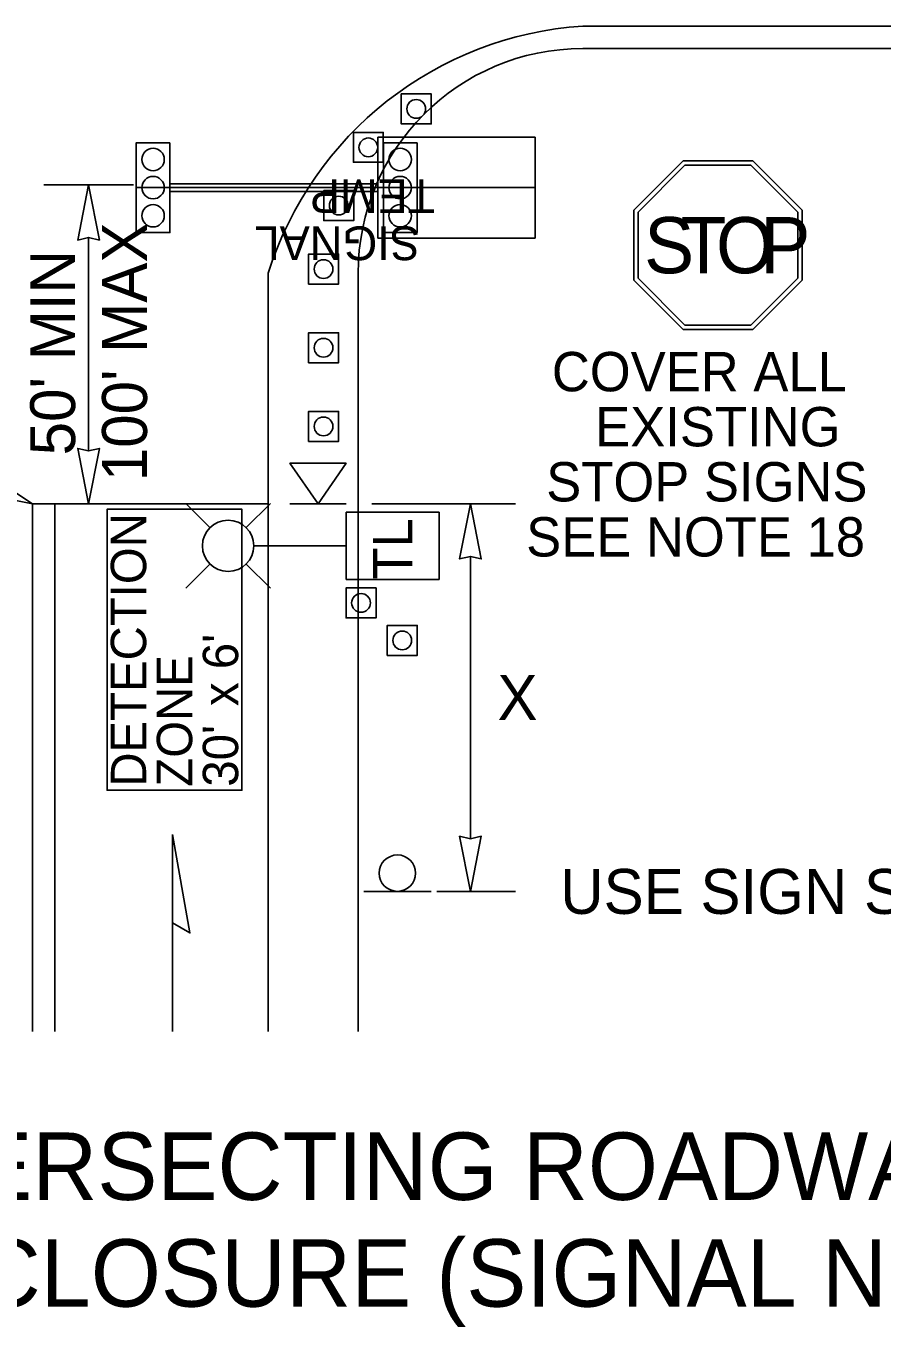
# Model space of a CAD drawing. Extents: x 99977 to 100176, y 99905 to 100011.
# Drawn here: x 100042.094 to 100043.618, y 100001.75 to 100004.065 of the extents above; entities that cross this region are included whole.
import ezdxf

# ---------------------------------------------------------------- set-up
doc = ezdxf.new("R2010")
doc.units = 0
for name, color, linetype in [('RD_ED_ShoulderPavedEdge', 7, 'Continuous'), ('RD_MK_LineDblYellowCenter', 7, 'Continuous'), ('RD_MK_LineEdgeWhite', 7, 'Continuous'), ('RD_MK_LineStop', 7, 'Continuous'), ('SH_DE_DetailHeading2Text', 7, 'Continuous'), ('TR_SN_ConstructionSigns', 7, 'Continuous'), ('TR_WZ_PortableLightStandard', 7, 'Continuous'), ('TR_WZ_PortableSignMountBlk-Wht', 7, 'Continuous'), ('TR_WZ_Sign', 7, 'Continuous'), ('TR_WZ_TempSignal', 7, 'Continuous'), ('TR_WZ_TrafficCone', 7, 'Continuous'), ('TR_WZ_WorkZoneDetails', 7, 'Continuous'), ('TR_WZ_WorkZoneTextCurrent', 7, 'Continuous')]:
    doc.layers.add(name, color=color, linetype=linetype)

msp = doc.modelspace()

# ---------------------------------------------------------------- linework, layer by layer
at = {"layer": 'RD_ED_ShoulderPavedEdge'}
msp.add_line((100043.085, 100004.0249), (100045.025, 100004.0249), dxfattribs=at)
msp.add_lwpolyline([(100042.685, 100002.2759), (100042.685, 100003.6249)], dxfattribs=at)
msp.add_arc((100043.085, 100003.6249), 0.4, 90, 180, dxfattribs=at)
at = {"layer": 'RD_MK_LineDblYellowCenter'}
for p, q in [((100042.105, 100002.2759), (100042.105, 100003.2149)), ((100042.145, 100002.2759), (100042.145, 100003.2149))]:
    msp.add_line(p, q, dxfattribs=at)
at = {"layer": 'RD_MK_LineEdgeWhite'}
for p, q in [((100045.025, 100004.0649), (100043.085, 100004.0649)), ((100042.525, 100003.6249), (100042.525, 100002.2759))]:
    msp.add_line(p, q, dxfattribs=at)
msp.add_arc((100043.1265, 100003.4357), 0.6306, 93.7766, 162.5378, dxfattribs=at)
at = {"layer": 'RD_MK_LineStop'}
msp.add_line((100042.525, 100003.2149), (100042.105, 100003.2149), dxfattribs=at)
at = {"layer": 'TR_SN_ConstructionSigns'}
for p, q in [((100043.2637, 100003.8249), (100043.1758, 100003.7371)), ((100043.2637, 100003.8249), (100043.1758, 100003.7371)), ((100043.1836, 100003.7338), (100043.2669, 100003.8171)), ((100043.3879, 100003.8249), (100043.2637, 100003.8249)), ((100043.3879, 100003.8249), (100043.2637, 100003.8249)), ((100043.2669, 100003.8171), (100043.3847, 100003.8171)), ((100043.3847, 100003.8171), (100043.468, 100003.7338)), ((100043.4758, 100003.7371), (100043.3879, 100003.8249)), ((100043.4758, 100003.7371), (100043.3879, 100003.8249)), ((100043.1758, 100003.7371), (100043.1758, 100003.6128)), ((100043.1758, 100003.7371), (100043.1758, 100003.6128)), ((100043.1836, 100003.616), (100043.1836, 100003.7338)), ((100043.468, 100003.7338), (100043.468, 100003.616)), ((100043.4758, 100003.6128), (100043.4758, 100003.7371)), ((100043.4758, 100003.6128), (100043.4758, 100003.7371)), ((100043.1758, 100003.6128), (100043.2637, 100003.5249)), ((100043.1758, 100003.6128), (100043.2637, 100003.5249)), ((100043.2669, 100003.5327), (100043.1836, 100003.616)), ((100043.468, 100003.616), (100043.3847, 100003.5327)), ((100043.3879, 100003.5249), (100043.4758, 100003.6128)), ((100043.3879, 100003.5249), (100043.4758, 100003.6128)), ((100043.3847, 100003.5327), (100043.2669, 100003.5327)), ((100043.2637, 100003.5249), (100043.3879, 100003.5249)), ((100043.2637, 100003.5249), (100043.3879, 100003.5249))]:
    msp.add_line(p, q, dxfattribs=at)
msp.add_lwpolyline([(100043.2637, 100003.8249), (100043.3879, 100003.8249), (100043.4758, 100003.7371), (100043.4758, 100003.6128), (100043.3879, 100003.5249), (100043.2637, 100003.5249), (100043.1758, 100003.6128), (100043.1758, 100003.7371), (100043.2637, 100003.8249)], dxfattribs=at)
at = {"layer": 'TR_WZ_PortableLightStandard'}
for p, q in [((100042.4211, 100003.1723), (100042.378, 100003.2153)), ((100042.4857, 100003.1723), (100042.5288, 100003.2153)), ((100042.8295, 100003.1999), (100042.6636, 100003.1999)), ((100042.6636, 100003.1999), (100042.6636, 100003.0799)), ((100042.8295, 100003.1999), (100042.6636, 100003.1999)), ((100042.8295, 100003.1999), (100042.8295, 100003.0799)), ((100042.6636, 100003.1399), (100042.4992, 100003.1399)), ((100042.4211, 100003.1075), (100042.378, 100003.0645)), ((100042.4857, 100003.1075), (100042.5288, 100003.0645)), ((100042.8295, 100003.0799), (100042.6636, 100003.0799)), ((100042.6636, 100003.0799), (100042.8295, 100003.0799))]:
    msp.add_line(p, q, dxfattribs=at)
for points in [[(100042.6636, 100003.1999), (100042.6636, 100003.1399), (100042.6636, 100003.0799)], [(100042.8295, 100003.0799), (100042.8295, 100003.1399), (100042.8295, 100003.1999)]]:
    msp.add_lwpolyline(points, dxfattribs=at)
msp.add_circle((100042.4534, 100003.1399), 0.0457, dxfattribs=at)
msp.add_circle((100042.4534, 100003.1399), 0.0457, dxfattribs=at)
at = {"layer": 'TR_WZ_PortableSignMountBlk-Wht'}
msp.add_line((100042.6636, 100003.2149), (100042.5636, 100003.2149), dxfattribs=at)
msp.add_lwpolyline([(100042.6137, 100003.2149), (100042.5636, 100003.2868), (100042.6636, 100003.2868)], close=True, dxfattribs=at)
at = {"layer": 'TR_WZ_Sign'}
msp.add_line((100042.815, 100002.5249), (100042.695, 100002.5249), dxfattribs=at)
msp.add_circle((100042.755, 100002.5574), 0.0324, dxfattribs=at)
msp.add_circle((100042.755, 100002.5574), 0.0324, dxfattribs=at)
at = {"layer": 'TR_WZ_TempSignal'}
for p, q in [((100042.3497, 100003.8573), (100042.2898, 100003.8573)), ((100042.2898, 100003.8573), (100042.2898, 100003.6974)), ((100042.3497, 100003.6974), (100042.3497, 100003.8573)), ((100042.72, 100003.8674), (100043.0002, 100003.8674)), ((100042.72, 100003.6873), (100042.72, 100003.8674)), ((100043.0002, 100003.8674), (100042.72, 100003.8674)), ((100042.72, 100003.8674), (100042.72, 100003.784)), ((100042.7899, 100003.8573), (100042.73, 100003.8573)), ((100042.73, 100003.8573), (100042.73, 100003.6974)), ((100042.7899, 100003.6974), (100042.7899, 100003.8573)), ((100043.0002, 100003.8674), (100043.0002, 100003.6873)), ((100043.0002, 100003.6873), (100043.0002, 100003.8674)), ((100042.72, 100003.784), (100042.3497, 100003.784)), ((100042.3497, 100003.784), (100042.3497, 100003.7707)), ((100042.72, 100003.7707), (100042.72, 100003.784)), ((100042.72, 100003.784), (100042.72, 100003.7707)), ((100043.0002, 100003.7773), (100042.2898, 100003.7773)), ((100042.3497, 100003.7707), (100042.72, 100003.7707)), ((100042.72, 100003.7707), (100042.72, 100003.6873)), ((100042.2898, 100003.6974), (100042.3497, 100003.6974)), ((100043.0002, 100003.6873), (100042.72, 100003.6873)), ((100042.72, 100003.6873), (100043.0002, 100003.6873)), ((100042.73, 100003.6974), (100042.7899, 100003.6974))]:
    msp.add_line(p, q, dxfattribs=at)
for points in [[(100042.3497, 100003.8573), (100042.2898, 100003.8573), (100042.2898, 100003.6974), (100042.3497, 100003.6974), (100042.3497, 100003.8573)], [(100042.7899, 100003.8573), (100042.73, 100003.8573), (100042.73, 100003.6974), (100042.7899, 100003.6974), (100042.7899, 100003.8573)]]:
    msp.add_lwpolyline(points, dxfattribs=at)
for centre in [(100042.3198, 100003.8273), (100042.3198, 100003.8273), (100042.76, 100003.8273), (100042.76, 100003.8273), (100042.3198, 100003.7773), (100042.3198, 100003.7773), (100042.76, 100003.7773), (100042.76, 100003.7773), (100042.3198, 100003.7274), (100042.3198, 100003.7274), (100042.76, 100003.7274), (100042.76, 100003.7274)]:
    msp.add_circle(centre, 0.02, dxfattribs=at)
at = {"layer": 'TR_WZ_TrafficCone'}
for points in [[(100042.7618, 100003.8907), (100042.7618, 100003.944), (100042.8152, 100003.944), (100042.8152, 100003.8907), (100042.7618, 100003.8907)], [(100042.8152, 100003.8907), (100042.8152, 100003.944), (100042.7618, 100003.944), (100042.7618, 100003.8907), (100042.8152, 100003.8907)], [(100042.6765, 100003.8224), (100042.6765, 100003.8757), (100042.7299, 100003.8757), (100042.7299, 100003.8224), (100042.6765, 100003.8224)], [(100042.7299, 100003.8224), (100042.7299, 100003.8757), (100042.6765, 100003.8757), (100042.6765, 100003.8224), (100042.7299, 100003.8224)], [(100042.6238, 100003.7187), (100042.6238, 100003.7721), (100042.6771, 100003.7721), (100042.6771, 100003.7187), (100042.6238, 100003.7187)], [(100042.6771, 100003.7187), (100042.6771, 100003.7721), (100042.6238, 100003.7721), (100042.6238, 100003.7187), (100042.6771, 100003.7187)], [(100042.5968, 100003.6057), (100042.5968, 100003.659), (100042.6501, 100003.659), (100042.6501, 100003.6057), (100042.5968, 100003.6057)], [(100042.6501, 100003.6057), (100042.6501, 100003.659), (100042.5968, 100003.659), (100042.5968, 100003.6057), (100042.6501, 100003.6057)], [(100042.5968, 100003.4657), (100042.5968, 100003.519), (100042.6501, 100003.519), (100042.6501, 100003.4657), (100042.5968, 100003.4657)], [(100042.6501, 100003.4657), (100042.6501, 100003.519), (100042.5968, 100003.519), (100042.5968, 100003.4657), (100042.6501, 100003.4657)], [(100042.5968, 100003.3257), (100042.5968, 100003.379), (100042.6501, 100003.379), (100042.6501, 100003.3257), (100042.5968, 100003.3257)], [(100042.6501, 100003.3257), (100042.6501, 100003.379), (100042.5968, 100003.379), (100042.5968, 100003.3257), (100042.6501, 100003.3257)], [(100042.6636, 100003.0116), (100042.6636, 100003.0649), (100042.7169, 100003.0649), (100042.7169, 100003.0116), (100042.6636, 100003.0116)], [(100042.7169, 100003.0116), (100042.7169, 100003.0649), (100042.6636, 100003.0649), (100042.6636, 100003.0116), (100042.7169, 100003.0116)], [(100042.7369, 100002.9449), (100042.7369, 100002.9983), (100042.7902, 100002.9983), (100042.7902, 100002.9449), (100042.7369, 100002.9449)], [(100042.7902, 100002.9449), (100042.7902, 100002.9983), (100042.7369, 100002.9983), (100042.7369, 100002.9449), (100042.7902, 100002.9449)]]:
    msp.add_lwpolyline(points, dxfattribs=at)
for centre in [(100042.7885, 100003.9174), (100042.7032, 100003.849), (100042.6505, 100003.7454), (100042.6234, 100003.6324), (100042.6234, 100003.4924), (100042.6234, 100003.3524), (100042.6902, 100003.0383), (100042.7636, 100002.9716)]:
    msp.add_circle(centre, 0.0167, dxfattribs=at)
at = {"layer": 'TR_WZ_WorkZoneDetails'}
for p, q in [((100043.1758, 100003.7371), (100043.2637, 100003.8249)), ((100043.2637, 100003.8249), (100043.1758, 100003.7371)), ((100043.2637, 100003.8249), (100043.2637, 100003.8249)), ((100043.2637, 100003.8249), (100043.3879, 100003.8249)), ((100043.3879, 100003.8249), (100043.2637, 100003.8249)), ((100043.3879, 100003.8249), (100043.4758, 100003.7371)), ((100043.4758, 100003.7371), (100043.3879, 100003.8249)), ((100042.125, 100003.7824), (100042.285, 100003.7824)), ((100043.1758, 100003.7371), (100043.1758, 100003.7371)), ((100043.1758, 100003.6128), (100043.1758, 100003.7371)), ((100043.1758, 100003.7371), (100043.1758, 100003.6128)), ((100043.4758, 100003.7371), (100043.4758, 100003.7371)), ((100043.4758, 100003.7371), (100043.4758, 100003.6128)), ((100043.4758, 100003.6128), (100043.4758, 100003.7371)), ((100042.205, 100003.6887), (100042.205, 100003.3087)), ((100043.1758, 100003.6128), (100043.1758, 100003.6128)), ((100043.2637, 100003.5249), (100043.1758, 100003.6128)), ((100043.1758, 100003.6128), (100043.2637, 100003.5249)), ((100043.4758, 100003.6128), (100043.3879, 100003.5249)), ((100043.3879, 100003.5249), (100043.4758, 100003.6128)), ((100043.4758, 100003.6128), (100043.4758, 100003.6128)), ((100043.2637, 100003.5249), (100043.2637, 100003.5249)), ((100043.3879, 100003.5249), (100043.2637, 100003.5249)), ((100043.2637, 100003.5249), (100043.3879, 100003.5249)), ((100043.3879, 100003.5249), (100043.3879, 100003.5249)), ((100042.7095, 100003.2149), (100042.965, 100003.2149)), ((100042.885, 100003.1212), (100042.885, 100002.6187)), ((100042.825, 100002.5249), (100042.965, 100002.5249)), ((100042.3545, 100002.4688), (100042.3545, 100002.2759))]:
    msp.add_line(p, q, dxfattribs=at)
for points in [[(100042.205, 100003.7824), (100042.1858, 100003.6841), (100042.205, 100003.6887), (100042.2243, 100003.6841)], [(100042.205, 100003.2149), (100042.1858, 100003.3132), (100042.205, 100003.3087), (100042.2243, 100003.3132)], [(100042.105, 100003.2149), (100042.0068, 100003.2344), (100042.0183, 100003.2505), (100042.0214, 100003.27)], [(100042.885, 100003.2149), (100042.8657, 100003.1166), (100042.885, 100003.1212), (100042.9043, 100003.1166)], [(100042.3545, 100002.626), (100042.3854, 100002.451), (100042.3545, 100002.4688)], [(100042.885, 100002.5249), (100042.8657, 100002.6232), (100042.885, 100002.6187), (100042.9043, 100002.6232)]]:
    msp.add_lwpolyline(points, close=True, dxfattribs=at)
for points in [[(100042.478, 100002.7049), (100042.478, 100003.2049), (100042.238, 100003.2049), (100042.238, 100002.7049), (100042.478, 100002.7049)], [(100042.238, 100002.7049), (100042.238, 100003.2049), (100042.478, 100003.2049), (100042.478, 100002.7049), (100042.238, 100002.7049)]]:
    msp.add_lwpolyline(points, dxfattribs=at)

# ---------------------------------------------------------------- texts
at = {"layer": 'SH_DE_DetailHeading2Text'}
for s, p in [('UNSIGNALIZED INTERSECTING ROADWAY DETAIL', (100040.5086, 100001.9759)), ('OPPOSITE OF LANE CLOSURE (SIGNAL NEAR-SIDE)', (100040.4077, 100001.7859))]:
    msp.add_text(s, height=0.12, rotation=360, dxfattribs=at).set_placement(p)
at = {"layer": 'TR_SN_ConstructionSigns'}
for s, p in [('COVER ALL', (100043.03, 100003.4149)), ('EXISTING', (100043.1072, 100003.3169)), ('STOP SIGNS', (100043.02, 100003.2189)), ('SEE NOTE 18', (100042.9843, 100003.1209))]:
    msp.add_text(s, height=0.07, dxfattribs=at).set_placement(p)
at = {"layer": 'TR_WZ_PortableLightStandard'}
msp.add_text('TL', height=0.07, rotation=90, dxfattribs=at).set_placement((100042.7816, 100003.0798))
at = {"layer": 'TR_WZ_TempSignal'}
for s, p in [('TEMP', (100042.8222, 100003.7923)), ('SIGNAL', (100042.795, 100003.7083))]:
    msp.add_text(s, height=0.06, rotation=180, dxfattribs=at).set_placement(p)
at = {"layer": 'TR_WZ_WorkZoneDetails'}
for s, p in [('S', (100043.1943, 100003.6249)), ('T', (100043.2593, 100003.6249)), ('O', (100043.3223, 100003.6249)), ('P', (100043.4013, 100003.6249))]:
    msp.add_text(s, height=0.1, dxfattribs=at).set_placement(p)
for s, p in [('DETECTION', (100042.3076, 100002.7113)), ("x 6'", (100042.4714, 100002.8548)), ('ZONE', (100042.3895, 100002.7113)), ("30'", (100042.4714, 100002.7113))]:
    msp.add_text(s, height=0.063, rotation=90, dxfattribs=at).set_placement(p)
at = {"layer": 'TR_WZ_WorkZoneTextCurrent'}
for s, p in [("100' MAX", (100042.309, 100003.2548)), ("50' MIN", (100042.181, 100003.3009))]:
    msp.add_text(s, height=0.08, rotation=90, dxfattribs=at).set_placement(p)
for s, p in [('X', (100042.9332, 100002.8299)), ('USE SIGN SEQUENCE A', (100043.045, 100002.4849))]:
    msp.add_text(s, height=0.08, dxfattribs=at).set_placement(p)

doc.saveas('drawing.dxf')
